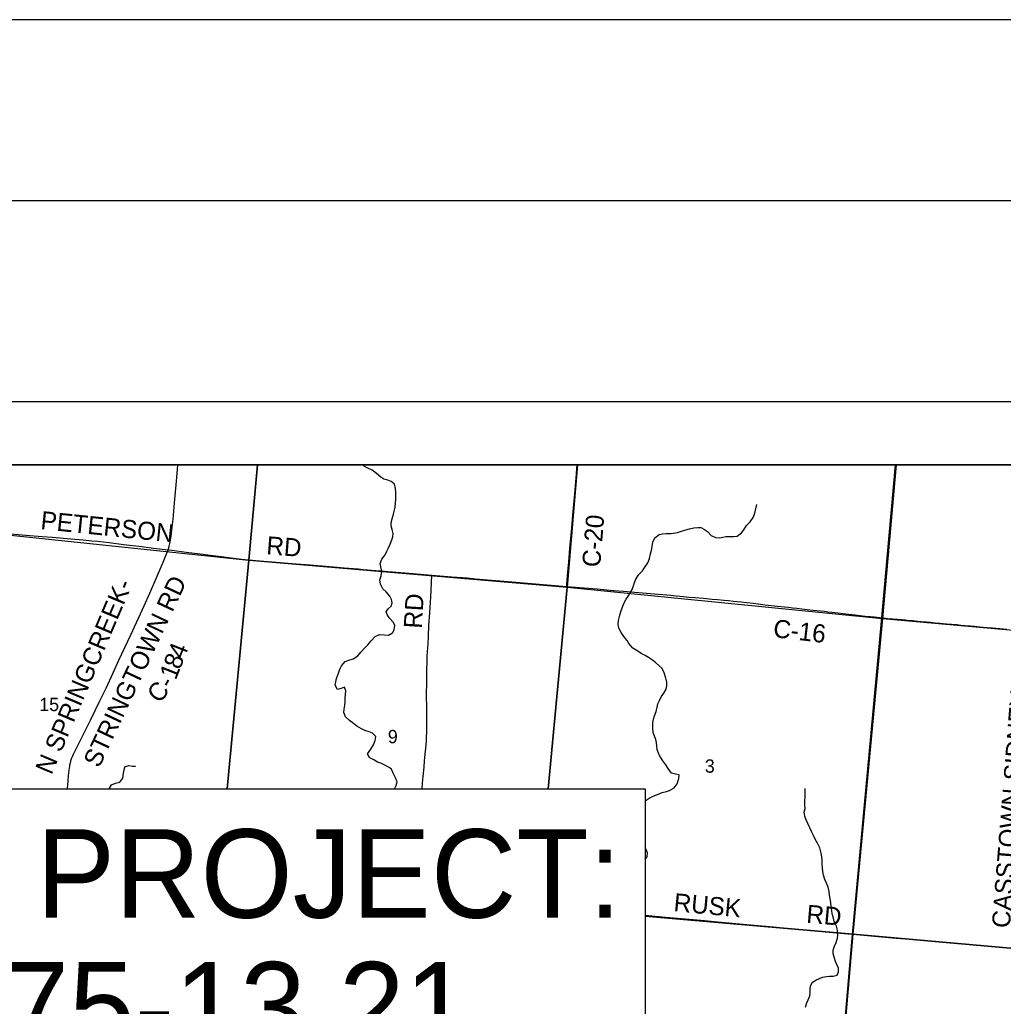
# Model space of a CAD drawing. Extents: x 0 to 680, y 0 to 440.
# Drawn here: x 497.3 to 551.7, y 385.4 to 440 of the extents above; entities that cross this region are included whole.
import ezdxf

# ---------------------------------------------------------------- set-up
doc = ezdxf.new("R2010")
doc.units = 0
for name, color, linetype in [('GM_X_Adjacent_County', 7, 'Continuous'), ('GM_X_County', 7, 'Continuous'), ('GM_X_County_Road', 7, 'Continuous'), ('GM_X_County_Road_Text', 7, 'Continuous'), ('GM_X_Minor_River', 7, 'Continuous'), ('GM_X_Section', 7, 'Continuous'), ('GM_X_Section_Text', 7, 'Continuous'), ('GM_X_Township', 7, 'Continuous'), ('GM_X_Township_Road', 7, 'Continuous'), ('GM_X_Township_Road_Text', 7, 'Continuous'), ('SH_Border', 7, 'Continuous'), ('SH_Cut_Line', 7, 'Continuous'), ('SH_Data', 7, 'Continuous'), ('SH_Text', 7, 'Continuous')]:
    doc.layers.add(name, color=color, linetype=linetype)

msp = doc.modelspace()

# ---------------------------------------------------------------- linework, layer by layer
at = {"layer": 'GM_X_Adjacent_County'}
msp.add_lwpolyline([(583.052, 415.359), (345.039, 415.359), (345.039, 188.757)], dxfattribs=at)
at = {"layer": 'GM_X_County'}
msp.add_lwpolyline([(583.052, 415.359), (345.039, 415.359), (345.039, 188.757)], dxfattribs=at)
at = {"layer": 'GM_X_County_Road'}
for points in [[(527.53, 408.63), (527.538, 408.76), (527.571, 409.219), (527.637, 409.993), (527.703, 410.727), (527.77, 411.476), (527.802, 411.87), (527.862, 412.566), (527.97, 413.744), (528.044, 414.616), (528.088, 415.118), (528.109, 415.359)], [(492.483, 411.907), (493.464, 411.82), (494.728, 411.714), (495.966, 411.611), (496.464, 411.567), (496.957, 411.526), (497.593, 411.471), (498.5, 411.395), (499.064, 411.352), (500.077, 411.269), (500.764, 411.205), (501.234, 411.159), (501.567, 411.123), (502.195, 411.053), (503.004, 410.951), (504.006, 410.834), (504.126, 410.819), (504.659, 410.753), (505.467, 410.659)], [(499.89, 397.416), (499.927, 397.855), (499.956, 398.165), (499.987, 398.446), (500.021, 398.682), (500.033, 398.75), (500.055, 398.855), (500.077, 398.939), (500.09, 398.987), (500.119, 399.073), (500.145, 399.142), (500.173, 399.21), (500.233, 399.341), (500.412, 399.705), (500.6, 400.076), (500.821, 400.516), (501.174, 401.221), (501.693, 402.283), (502.031, 402.995), (502.419, 403.841), (502.745, 404.547), (503.4, 405.954), (504.141, 407.544), (504.453, 408.244), (504.805, 409.073), (505.185, 409.978), (505.467, 410.659)], [(505.467, 410.659), (505.67, 410.633), (506.462, 410.527), (506.918, 410.469), (507.4, 410.405), (507.783, 410.358), (508.417, 410.277), (509.075, 410.194), (509.706, 410.118), (509.901, 410.097), (510.143, 410.074), (510.55, 410.04), (511.453, 409.966), (512.552, 409.876), (513.09, 409.832), (513.328, 409.813), (513.742, 409.779), (514.615, 409.705), (515.213, 409.655), (515.47, 409.634), (515.978, 409.592), (516.109, 409.58), (516.251, 409.57), (516.502, 409.55), (516.709, 409.531), (517.234, 409.487), (517.647, 409.453), (518.581, 409.373), (519.644, 409.283), (520.053, 409.247)], [(519.523, 397.416), (519.552, 397.734), (519.588, 398.102), (519.636, 398.62), (519.663, 398.968), (519.68, 399.159), (519.714, 399.514), (519.743, 399.837), (519.759, 400.08), (519.765, 400.186), (519.774, 400.371), (519.779, 400.464), (519.783, 400.576), (519.786, 400.671), (519.787, 400.853), (519.78, 401.287), (519.776, 401.693), (519.774, 402.775), (519.775, 403.181), (519.777, 403.523), (519.787, 404.016), (519.797, 404.44), (519.811, 404.787), (519.849, 405.451), (519.869, 405.848), (519.903, 406.467), (519.941, 407.167), (519.996, 408.05), (520.017, 408.4), (520.035, 408.838), (520.053, 409.247)], [(520.053, 409.247), (520.732, 409.194), (521.164, 409.159), (522.008, 409.093), (522.483, 409.055), (524.49, 408.885), (527.53, 408.63)], [(527.53, 408.63), (528.73, 408.528), (529.217, 408.486), (530.107, 408.407), (530.663, 408.36), (531.268, 408.308), (532.158, 408.231), (533.281, 408.133), (533.589, 408.104), (533.992, 408.066), (534.289, 408.04), (534.626, 408.009), (535.091, 407.969), (535.58, 407.925), (535.874, 407.899), (536.215, 407.868), (536.484, 407.841), (536.76, 407.812), (536.963, 407.791), (537.186, 407.766), (537.492, 407.731), (537.837, 407.691), (538.121, 407.659), (538.5, 407.615), (539.186, 407.539), (539.572, 407.497), (539.803, 407.472), (540.013, 407.447), (540.261, 407.418), (540.546, 407.384), (540.83, 407.35), (541.155, 407.312), (541.366, 407.291), (541.576, 407.271), (541.785, 407.249), (541.985, 407.227), (542.203, 407.201), (542.55, 407.159), (542.819, 407.127), (543.145, 407.09), (543.487, 407.049), (544.049, 406.987), (544.313, 406.959), (544.55, 406.934), (544.828, 406.904), (544.997, 406.887)], [(544.997, 406.887), (545.065, 406.881), (545.282, 406.859), (545.58, 406.832), (545.834, 406.808), (546.054, 406.788), (546.261, 406.768), (546.496, 406.746), (546.66, 406.732), (546.803, 406.719), (546.959, 406.704), (547.138, 406.688), (547.435, 406.661), (547.682, 406.639), (547.908, 406.618), (548.194, 406.593), (548.543, 406.561), (548.821, 406.536), (549.108, 406.51), (549.33, 406.49), (549.554, 406.469), (549.848, 406.442), (550.102, 406.419), (550.244, 406.406), (550.377, 406.394), (550.571, 406.378), (550.812, 406.356), (551.083, 406.33), (551.268, 406.313), (551.496, 406.291), (551.679, 406.274), (551.892, 406.255)]]:
    msp.add_lwpolyline(points, dxfattribs=at)
at = {"layer": 'GM_X_Minor_River'}
for points in [[(517.807, 414.444), (517.628, 414.515), (517.408, 414.573), (517.237, 414.671), (517.001, 414.87), (516.757, 415.063), (516.526, 415.168), (516.334, 415.266), (516.24, 415.359)], [(517.997, 397.416), (518.086, 397.603), (518.138, 397.81), (518.043, 398.033), (517.928, 398.289), (517.826, 398.506), (517.655, 398.623), (517.418, 398.756), (517.245, 398.833), (517.046, 398.905), (516.842, 399.016), (516.631, 399.141), (516.502, 399.365), (516.688, 399.615), (516.834, 399.852), (516.927, 400.098), (516.952, 400.311), (516.782, 400.496), (516.597, 400.574), (516.358, 400.652), (516.159, 400.744), (515.915, 400.897), (515.725, 401.035), (515.501, 401.207), (515.285, 401.399), (515.19, 401.642), (515.208, 401.822), (515.253, 402.049), (515.264, 402.222), (515.269, 402.443), (515.287, 402.65), (515.292, 402.837), (515.23, 403.046), (515.047, 402.976), (514.832, 402.921), (514.71, 403.151), (514.742, 403.351), (514.786, 403.531), (514.893, 403.816), (514.972, 404.041), (515.056, 404.227), (515.269, 404.463), (515.471, 404.538), (515.714, 404.62), (515.959, 404.788), (516.137, 404.978), (516.343, 405.228), (516.521, 405.384), (516.706, 405.607), (516.92, 405.857), (517.156, 405.972), (517.423, 405.939), (517.657, 405.934), (517.88, 406.049), (517.978, 406.227), (518.01, 406.474), (517.927, 406.643), (517.738, 406.848), (517.602, 407.032), (517.539, 407.214), (517.637, 407.392), (517.808, 407.535), (517.872, 407.714), (517.829, 407.903), (517.727, 408.079), (517.532, 408.331), (517.355, 408.495), (517.214, 408.753), (517.186, 408.987), (517.251, 409.22), (517.284, 409.467), (517.229, 409.709), (517.207, 409.896), (517.299, 410.142), (517.472, 410.372), (517.564, 410.577), (517.668, 410.762), (517.76, 410.961), (517.845, 411.2), (517.896, 411.372), (517.927, 411.559), (517.865, 411.774), (517.817, 411.989), (517.814, 412.157), (517.859, 412.376), (517.938, 412.622), (517.997, 412.848), (518.035, 413.021), (518.053, 413.261), (518.065, 413.455), (518.062, 413.636), (518.067, 413.829), (518.058, 414.05), (518.003, 414.279), (517.807, 414.444)], [(532.515, 399.778), (532.486, 399.979), (532.456, 400.147), (532.381, 400.342), (532.318, 400.538), (532.284, 400.786), (532.297, 401.08), (532.329, 401.28), (532.38, 401.466), (532.472, 401.705), (532.531, 401.937), (532.569, 402.124), (532.654, 402.309), (532.759, 402.521), (532.897, 402.712), (533.029, 402.936), (533.067, 403.122), (533.058, 403.317), (533.003, 403.552), (532.91, 403.848), (532.815, 404.078), (532.625, 404.256), (532.448, 404.414), (532.264, 404.545), (532.053, 404.697), (531.862, 404.795), (531.65, 404.907), (531.453, 405.039), (531.189, 405.212), (530.967, 405.457), (530.871, 405.64), (530.695, 405.845), (530.533, 406.069), (530.405, 406.313), (530.37, 406.534), (530.382, 406.735), (530.456, 407.041), (530.535, 407.3), (530.606, 407.479), (530.691, 407.684), (530.817, 407.929), (530.956, 408.133), (531.129, 408.423), (531.222, 408.655), (531.28, 408.848), (531.357, 409.033), (531.51, 409.284), (531.716, 409.493), (531.847, 409.684), (532.007, 409.941), (532.099, 410.18), (532.165, 410.426), (532.217, 410.632), (532.249, 410.845), (532.294, 411.085), (532.393, 411.317), (532.638, 411.505), (532.826, 411.541), (533.021, 411.557), (533.315, 411.563), (533.651, 411.616), (533.886, 411.684), (534.109, 411.753), (534.324, 411.815), (534.559, 411.876), (534.78, 411.891), (534.948, 411.887), (535.152, 411.782), (535.323, 411.658), (535.519, 411.453), (535.764, 411.327), (535.978, 411.322), (536.166, 411.351), (536.334, 411.387), (536.501, 411.397), (536.769, 411.398), (536.956, 411.407), (537.194, 411.589), (537.332, 411.759), (537.471, 411.99), (537.67, 412.206), (537.836, 412.443), (537.928, 412.682), (537.994, 412.921), (538.047, 413.167)], [(531.859, 396.747), (532.087, 396.905), (532.317, 397.02), (532.547, 397.102), (532.817, 397.209), (533.039, 397.271), (533.221, 397.334), (533.471, 397.468), (533.637, 397.699), (533.724, 397.984), (533.749, 398.198), (533.542, 398.229), (533.323, 398.288), (533.135, 398.553), (533.013, 398.743), (532.837, 398.974), (532.722, 399.171), (532.619, 399.347), (532.531, 399.603), (532.515, 399.778)], [(502.194, 397.416), (502.33, 397.636), (502.56, 397.731), (502.795, 397.786), (502.961, 398.01), (502.994, 398.284), (503.025, 398.457), (503.076, 398.63), (503.285, 398.712), (503.485, 398.681), (503.659, 398.67)], [(540.741, 385.33), (540.806, 385.569), (540.897, 385.747), (540.982, 385.953), (541, 386.126), (540.997, 386.307), (541.009, 386.514), (541.121, 386.719), (541.304, 386.835), (541.682, 386.987), (541.897, 387.023), (542.071, 387.039), (542.278, 387.041), (542.5, 387.109), (542.572, 387.295), (542.563, 387.489), (542.474, 387.692), (542.404, 387.861), (542.342, 388.043), (542.274, 388.292), (542.272, 388.486), (542.337, 388.712), (542.429, 388.91), (542.514, 389.149), (542.532, 389.323), (542.518, 389.59), (542.449, 389.813), (542.335, 390.076), (542.286, 390.251), (542.218, 390.5), (542.189, 390.682), (542.16, 390.903), (542.138, 391.104), (542.104, 391.339), (542.075, 391.54), (542.046, 391.728), (541.998, 391.97), (541.909, 392.2), (541.814, 392.409), (541.739, 392.632), (541.697, 392.847), (541.682, 393.048), (541.667, 393.269), (541.658, 393.483), (541.642, 393.65), (541.607, 393.859), (541.527, 394.155), (541.418, 394.371), (541.27, 394.642), (541.181, 394.845), (541.092, 395.027), (540.977, 395.264), (540.876, 395.507), (540.78, 395.703), (540.698, 395.899), (540.676, 396.12), (540.721, 396.34), (540.712, 396.514), (540.711, 396.748), (540.723, 396.982), (540.728, 397.216), (540.726, 397.437)], [(531.859, 393.524), (531.979, 393.65), (532.004, 393.877), (531.896, 394.107), (531.859, 394.166)]]:
    msp.add_lwpolyline(points, dxfattribs=at)
at = {"layer": 'GM_X_Section'}
for points in [[(510.403, 415.359), (492.816, 415.359), (492.519, 411.9), (509.927, 410.086)], [(528.13, 415.359), (510.403, 415.359), (509.927, 410.086), (527.554, 408.581)], [(545.76, 415.359), (528.13, 415.359), (527.554, 408.581), (545.003, 406.859)], [(563.623, 415.359), (545.76, 415.359), (545.003, 406.859), (562.573, 405.275)], [(545.003, 406.859), (562.573, 405.275), (561.219, 387.785), (543.367, 389.368)], [(561.219, 387.785), (559.672, 370.073), (541.842, 371.775), (543.367, 389.368)]]:
    msp.add_lwpolyline(points, close=True, dxfattribs=at)
for points in [[(491.175, 397.416), (492.519, 411.9), (509.927, 410.086), (508.742, 397.416)], [(508.742, 397.416), (509.927, 410.086), (527.554, 408.581), (526.49, 397.416)], [(526.49, 397.416), (527.554, 408.581), (545.003, 406.859), (543.367, 389.368), (531.859, 390.365)], [(531.859, 390.365), (543.367, 389.368), (541.842, 371.775), (524.357, 373.718), (524.945, 380.403)]]:
    msp.add_lwpolyline(points, dxfattribs=at)
at = {"layer": 'GM_X_Township'}
msp.add_lwpolyline([(542.046, 374.328), (543.319, 389.158), (544.943, 406.694), (545.72, 415.359), (462.865, 415.359)], dxfattribs=at)
msp.add_lwpolyline([(583.052, 332.964), (583.052, 415.359), (545.72, 415.359), (544.943, 406.694), (543.319, 389.158), (542.046, 374.328), (541.015, 362.816), (538.92, 340.027), (538.661, 337.15), (556.214, 335.657), (573.829, 333.802), (582.861, 332.98)], close=True, dxfattribs=at)
at = {"layer": 'GM_X_Township_Road'}
for points in [[(505.467, 410.659), (505.48, 410.692), (505.49, 410.72), (505.496, 410.739), (505.503, 410.766), (505.51, 410.794), (505.524, 410.855), (505.571, 411.08), (505.626, 411.403), (505.696, 411.913), (505.749, 412.347), (505.787, 412.794), (505.841, 413.449), (505.93, 414.452), (505.986, 415.106), (506.009, 415.359)], [(531.859, 390.422), (531.859, 390.422), (532.985, 390.317), (534.518, 390.183), (535.154, 390.126), (535.883, 390.053), (537.282, 389.927), (538.318, 389.831), (538.969, 389.775), (539.844, 389.695), (540.538, 389.629), (541.447, 389.545), (542.247, 389.466), (543.08, 389.393), (543.403, 389.365)], [(543.403, 389.365), (543.564, 389.35), (544.757, 389.24), (545.767, 389.16), (546.785, 389.07), (547.706, 388.987), (548.532, 388.917), (549.154, 388.863), (550.513, 388.752), (552.288, 388.607), (552.344, 388.603)]]:
    msp.add_lwpolyline(points, dxfattribs=at)
at = {"layer": 'SH_Border'}
msp.add_lwpolyline([(30, 430), (670, 430), (670, 10), (30, 10)], close=True, dxfattribs=at)
at = {"layer": 'SH_Cut_Line'}
msp.add_lwpolyline([(0, 0), (680, 0), (680, 440), (0, 440)], close=True, dxfattribs=at)
at = {"layer": 'SH_Data'}
for p, q in [((341.539, 418.859), (586.539, 418.859)), ((345.039, 415.359), (583.039, 415.359))]:
    msp.add_line(p, q, dxfattribs=at)
at = {"layer": 'SH_Text'}
for points in [[(345.039, 415.359), (583.039, 415.359), (583.039, 177.359), (345.039, 177.359)], [(345.039, 415.359), (345.039, 177.359), (583.038, 177.359), (583.038, 415.359)], [(479.634, 397.416), (531.859, 397.416), (531.859, 380.403), (479.634, 380.403)]]:
    msp.add_lwpolyline(points, close=True, dxfattribs=at)

# ---------------------------------------------------------------- texts
at = {"layer": 'GM_X_County_Road_Text'}
for s, height, rotation, p in [('PETERSON', 1.0014, 354.1693, (498.376, 411.805)), ('C-20', 1.0014, 85.2736, (529.369, 409.66)), ('RD', 1.0014, 355.5641, (510.878, 410.409)), ('STRINGTOWN RD', 1.00136, 64.8419, (501.648, 398.534)), ('N SPRINGCREEK-', 1.00136, 67.011, (499.008, 398.154)), ('RD', 1.0014, 86.5452, (519.501, 406.273)), ('C-16', 1.0014, 353.5097, (538.92, 405.821)), ('4', 1.001, 68.556, (506.34, 404.551)), ('8', 1.001, 68.4612, (506.113, 403.975)), ('1', 1.001, 68.4042, (505.886, 403.401)), ('C', 1.001, 49.4036, (504.969, 402.105)), ('-', 1.001, 61.654, (505.636, 402.922)), ('CASSTOWN-SIDNEY', 1.00136, 85.4521, (552.047, 389.687))]:
    msp.add_text(s, height=height, rotation=rotation, dxfattribs=at).set_placement(p)
at = {"layer": 'GM_X_Section_Text'}
for s, height, p in [('15', 0.7377, (498.334, 401.722)), ('9', 0.738, (517.625, 399.943)), ('3', 0.738, (535.168, 398.313))]:
    msp.add_text(s, height=height, rotation=0, dxfattribs=at).set_placement(p)
at = {"layer": 'GM_X_Township_Road_Text'}
for s, rotation, p in [('RUSK', 354.6287, (533.414, 390.65)), ('RD', 355.1152, (540.763, 390.009))]:
    msp.add_text(s, height=1.0014, rotation=rotation, dxfattribs=at).set_placement(p)
at = {"layer": 'SH_Text'}
for s, p in [('END PROJECT:', (482.505, 390.281)), ('MIA-75-13.21', (482.505, 382.931))]:
    msp.add_text(s, height=4.9, dxfattribs=at).set_placement(p)

doc.saveas('drawing.dxf')
